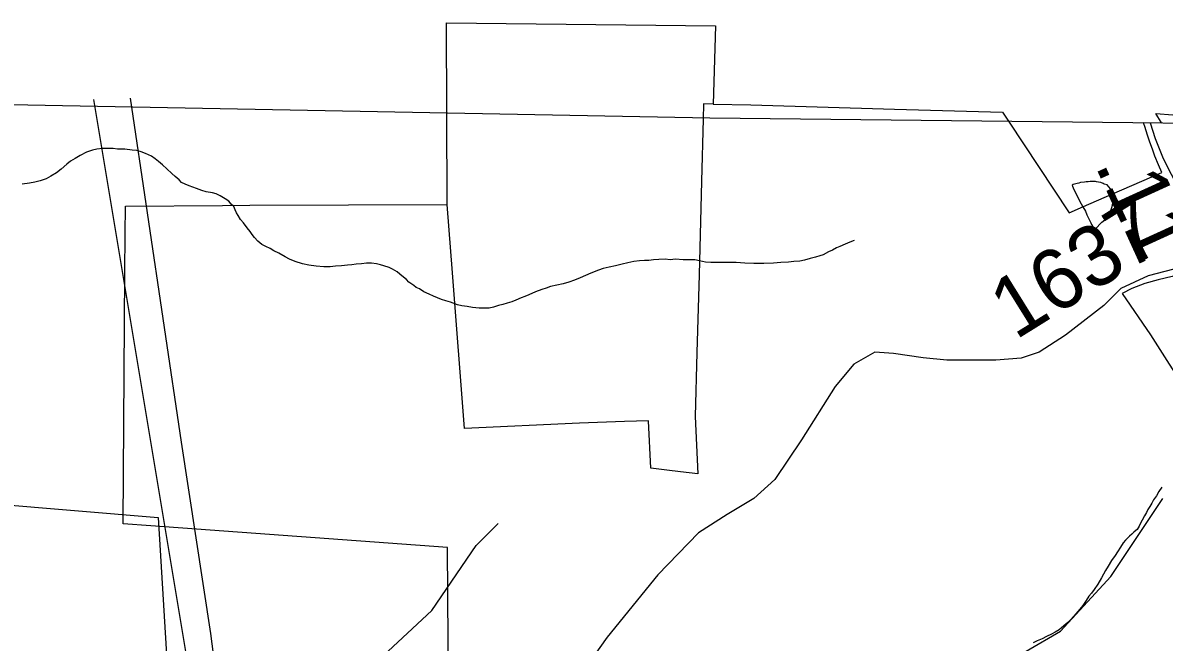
# Model space of a CAD drawing. Extents: x 2001466 to 31450019, y -30647475 to 847247.
# Drawn here: x 2039650 to 2044369, y 768474 to 771034 of the extents above; entities that cross this region are included whole.
import ezdxf

# ---------------------------------------------------------------- set-up
doc = ezdxf.new("R2010")
doc.units = 0
for name, color, linetype in [('Exist Boundary Land Use Park Urban', 7, 'Continuous'), ('Exist Boundary Political City Limit New Hole', 7, 'Continuous'), ('Exist Boundary Political CountyLine', 7, 'Continuous'), ('Exist Hydrographic Creek Single Shore', 7, 'Continuous'), ('Exist Hydrographic Misc Water Feature', 7, 'Continuous'), ('Exist Road Non-System Type 51', 7, 'Continuous'), ('Exist Road Secondary Mileage Hundredths English Label', 7, 'Continuous'), ('Exist Road Secondary Type 51 Attributed', 7, 'Continuous'), ('Exist Road Secondary Type 51 Number Label', 7, 'Continuous'), ('Map Preparation Boundary City Limit Buffer Line', 7, 'Continuous'), ('Prop Road Primary Interstate Projected', 7, 'Continuous')]:
    doc.layers.add(name, color=color, linetype=linetype)

msp = doc.modelspace()

# ---------------------------------------------------------------- linework, layer by layer
at = {"layer": 'Exist Boundary Land Use Park Urban'}
msp.add_lwpolyline([(2038745.8, 770059.5), (2038807.9, 769105.9), (2040208.9, 768988.5), (2040278.1, 767856.6)], dxfattribs=at)
at = {"layer": 'Exist Boundary Political City Limit New Hole'}
for points in [[(2041404.6, 770283.4), (2041402, 771033.8), (2042514, 771021.5), (2042504.8, 770697.6)], [(2042504.8, 770697.6), (2042464.4, 770698.3), (2042462.9, 770635), (2042456.6, 770378.9), (2042446.1, 769992.7), (2042437.2, 769670.6), (2042430, 769406.7), (2042440.5, 769169.9), (2042368.8, 769178.3), (2042313.2, 769184.8), (2042246.9, 769192.6), (2042237, 769388.8), (2042138, 769386.4), (2041951.9, 769379), (2041476.1, 769356.6), (2041426.1, 770000), (2041404.6, 770283.4)], [(2044775.5, 769677.8), (2044687.5, 769832.2), (2044509.9, 769731.8), (2044461.9, 769819.2), (2044637.6, 769919.1), (2044573.8, 770028.2), (2044487.6, 770008.9), (2044402.4, 769985.5), (2044343.9, 769971.4), (2044289.1, 769956.8), (2044234.9, 769936.1), (2044194.8, 769914.4), (2044312, 769743.8), (2044469.2, 769497), (2044775.5, 769677.8)]]:
    msp.add_lwpolyline(points, dxfattribs=at)
at = {"layer": 'Exist Boundary Political CountyLine'}
msp.add_lwpolyline([(2027743, 770860.1), (2032512.5, 770820), (2036992.3, 770745.1), (2042490.6, 770640.9), (2045862.5, 770603.7), (2047082.9, 770803.2), (2048958.4, 770754.9), (2050439.2, 770682)], dxfattribs=at)
at = {"layer": 'Exist Hydrographic Creek Single Shore'}
msp.add_lwpolyline([(2040398.6, 765206.4), (2040538.1, 765337.2), (2041012.2, 766078.8), (2041320.1, 766246.4), (2041570.1, 766464.4), (2041719.2, 766697.6), (2041819, 766764.5), (2042060.2, 766815.3), (2042202.1, 767015.9), (2042226.1, 767156.4), (2042393.2, 767300.7), (2042651.1, 767315), (2043058.2, 767949.8), (2043366.2, 768251.9), (2043449.2, 768358.5), (2043574.1, 768424.9), (2043799, 768436.7), (2043940.1, 768519.1), (2044148, 768744.5), (2044364.1, 769068.2)], dxfattribs=at)
at = {"layer": 'Exist Hydrographic Misc Water Feature'}
for p, q in [((2043992.8, 770365.1), (2043989.1, 770363.2)), ((2043992.8, 770365.1), (2043989.1, 770363.2)), ((2044033.2, 770273.4), (2044043.4, 770255.2)), ((2044033.2, 770273.4), (2044043.4, 770255.2)), ((2044043.4, 770255.2), (2044049.6, 770240.2)), ((2044043.4, 770255.2), (2044049.6, 770240.2)), ((2044083.4, 770181.4), (2044091.4, 770189.5)), ((2044083.4, 770181.4), (2044091.4, 770189.5)), ((2044091.4, 770189.5), (2044103.1, 770201.4))]:
    msp.add_line(p, q, dxfattribs=at)
for points in [[(2040968.1, 770029.7), (2040942, 770027.7), (2040920.1, 770025.6), (2040894, 770025.5), (2040862.1, 770027.5), (2040832.1, 770031.4), (2040806.1, 770037.4), (2040776.1, 770047.3), (2040752.2, 770057.3), (2040734.1, 770067.2), (2040708.1, 770081.2), (2040688.2, 770091.1), (2040672, 770101.1), (2040653.9, 770109.1), (2040637.9, 770117.1), (2040621.9, 770131), (2040608, 770147), (2040598, 770159), (2040590, 770171), (2040577.9, 770187), (2040561.9, 770206.9), (2040550, 770220.9), (2040539.9, 770236.8), (2040533.8, 770248.8), (2040527.8, 770260.8), (2040521.7, 770274.8), (2040511.8, 770284.8), (2040501.8, 770296.8), (2040485.8, 770306.8), (2040465.7, 770318.7), (2040449.7, 770326.7), (2040433.7, 770330.6), (2040407.7, 770334.6), (2040389.6, 770340.6), (2040367.7, 770348.5), (2040337.5, 770360.5), (2040321.5, 770366.5), (2040305.5, 770374.4), (2040295.7, 770384.4), (2040279.5, 770398.3), (2040265.6, 770410.3), (2040245.5, 770430.2), (2040227.4, 770446.2), (2040211.4, 770460.2), (2040197.3, 770472.2), (2040181.3, 770482.1), (2040169.4, 770488.1), (2040157.3, 770494.1), (2040139.5, 770500.1), (2040121.4, 770506.1), (2040101.3, 770508), (2040071.4, 770512), (2040041.4, 770511.9), (2040023.4, 770513.9), (2040001.5, 770513.8), (2039979.3, 770513.8), (2039955.3, 770511.8), (2039937.5, 770507.7), (2039913.3, 770499.7), (2039887.4, 770485.6), (2039865.5, 770473.6), (2039847.5, 770461.6), (2039831.5, 770449.5), (2039807.7, 770429.5), (2039789.6, 770413.4), (2039765.6, 770399.4), (2039745.6, 770389.4), (2039721.6, 770381.3), (2039699.6, 770375.2), (2039677.7, 770371.2), (2039647.7, 770367.2)], [(2044046.3, 770376.2), (2044039.1, 770375.3), (2044023.1, 770373.5), (2044016, 770371.2)], [(2044046.3, 770376.2), (2044039.1, 770375.3), (2044023.1, 770373.5), (2044016, 770371.2)], [(2044063.3, 770377.4), (2044055.1, 770377.1), (2044046.3, 770376.2)], [(2044063.3, 770377.4), (2044055.1, 770377.1), (2044046.3, 770376.2)], [(2044089, 770376.7), (2044085.1, 770377.5), (2044070.9, 770377.6), (2044063.3, 770377.4)], [(2044089, 770376.7), (2044085.1, 770377.5), (2044070.9, 770377.6), (2044063.3, 770377.4)], [(2044116.4, 770369.5), (2044107, 770373.4), (2044097.4, 770375.2), (2044089, 770376.7)], [(2044116.4, 770369.5), (2044107, 770373.4), (2044097.4, 770375.2), (2044089, 770376.7)], [(2043989.1, 770363.2), (2043989.3, 770359.1), (2043995.1, 770345.3)], [(2043989.1, 770363.2), (2043989.3, 770359.1), (2043995.1, 770345.3)], [(2044016, 770371.2), (2044009.2, 770369.3), (2043992.8, 770365.1)], [(2044016, 770371.2), (2044009.2, 770369.3), (2043992.8, 770365.1)], [(2043995.1, 770345.3), (2044003.3, 770329.3), (2044019.5, 770297.4), (2044033.2, 770273.4)], [(2043995.1, 770345.3), (2044003.3, 770329.3), (2044019.5, 770297.4), (2044033.2, 770273.4)], [(2044140.4, 770355.8), (2044133.3, 770363.7), (2044121.2, 770367.5), (2044116.4, 770369.5)], [(2044140.4, 770355.8), (2044133.3, 770363.7), (2044121.2, 770367.5), (2044116.4, 770369.5)], [(2044150.5, 770339.6), (2044147.2, 770347.4), (2044140.4, 770355.8)], [(2044150.5, 770339.6), (2044147.2, 770347.4), (2044140.4, 770355.8)], [(2044154.8, 770321.7), (2044153.1, 770333.5), (2044150.5, 770339.6)], [(2044154.8, 770321.7), (2044153.1, 770333.5), (2044150.5, 770339.6)], [(2044142.1, 770247.8), (2044145.4, 770253.5), (2044149.5, 770261.4), (2044155.2, 770279.5), (2044157.2, 770291.5), (2044157.2, 770298.8)], [(2044142.1, 770247.8), (2044145.4, 770253.5), (2044149.5, 770261.4), (2044155.2, 770279.5), (2044157.2, 770291.5), (2044157.2, 770298.8)], [(2044157.2, 770298.8), (2044157.2, 770305.5), (2044154.8, 770321.7)], [(2044157.2, 770298.8), (2044157.2, 770305.5), (2044154.8, 770321.7)], [(2044049.6, 770240.2), (2044051.4, 770235.3), (2044065.4, 770207.4), (2044069.1, 770199.9)], [(2044049.6, 770240.2), (2044051.4, 770235.3), (2044065.4, 770207.4), (2044069.1, 770199.9)], [(2044103.1, 770201.4), (2044111.3, 770209.6), (2044123.2, 770219.6), (2044131.4, 770229.7), (2044137.4, 770239.6), (2044142.1, 770247.8)], [(2044103.1, 770201.4), (2044111.3, 770209.6), (2044123.2, 770219.6), (2044131.4, 770229.7), (2044137.4, 770239.6), (2044142.1, 770247.8)], [(2044069.1, 770199.9), (2044079.5, 770181.6), (2044083.4, 770181.4)], [(2044069.1, 770199.9), (2044079.5, 770181.6), (2044083.4, 770181.4)], [(2043087.7, 770133.6), (2043069.7, 770127.6), (2043049.8, 770119.5), (2043027.8, 770109.5), (2043013.7, 770103.4), (2042997.7, 770093.5), (2042981.7, 770087.4), (2042959.7, 770075.4), (2042945.8, 770071.3), (2042928, 770065.3), (2042905.8, 770059.3), (2042881.8, 770053.3), (2042861.9, 770049.2), (2042837.9, 770047.1), (2042815.8, 770045.1), (2042783.8, 770043.1), (2042753.9, 770041), (2042713.9, 770039), (2042671.8, 770038.8), (2042635.8, 770040.8), (2042599.9, 770042.7), (2042561.9, 770042.6), (2042533.8, 770042.5), (2042517.9, 770042.5), (2042493.9, 770042.5), (2042471.9, 770044.4), (2042447.9, 770050.4), (2042427.8, 770054.4), (2042379.9, 770054.3), (2042347.9, 770056.2), (2042325.9, 770054.2), (2042305.8, 770056.2), (2042279.8, 770056.1), (2042258.1, 770054), (2042238, 770052), (2042219.9, 770052), (2042200, 770049.9), (2042176, 770047.9), (2042152, 770041.9), (2042128.1, 770035.8), (2042100, 770029.8), (2042073.9, 770023.7), (2042049.9, 770017.7), (2042030, 770011.7), (2041998, 769999.6), (2041976.1, 769989.5), (2041954.2, 769979.5), (2041930.2, 769969.5), (2041908, 769961.4), (2041884, 769955.3), (2041858.2, 769949.4), (2041832.2, 769943.3), (2041814.3, 769937.3), (2041796.3, 769931.3), (2041770.2, 769921.2), (2041742.1, 769909.1), (2041726.1, 769903.1), (2041710.2, 769897.1), (2041688.4, 769887.1), (2041672.4, 769881), (2041652.3, 769875), (2041634.3, 769868.9), (2041616.4, 769864.9), (2041596.4, 769858.9), (2041578.3, 769854.9), (2041560.5, 769854.8), (2041536.3, 769854.7), (2041508.4, 769856.7), (2041486.4, 769860.7), (2041464.3, 769864.6), (2041446.5, 769868.6), (2041418.4, 769878.6), (2041398.3, 769884.5), (2041380.4, 769890.5), (2041364.4, 769896.4), (2041348.4, 769904.4), (2041330.4, 769912.3), (2041308.3, 769922.3), (2041290.2, 769934.3), (2041276.3, 769940.3), (2041266.2, 769948.2), (2041254.3, 769956.2), (2041246.3, 769962.2), (2041236.3, 769972.2), (2041224.2, 769982.2), (2041208.2, 769994.2), (2041198.1, 770004.1), (2041188.1, 770010.1), (2041178, 770016.1), (2041164.1, 770022), (2041142.2, 770030), (2041128.2, 770034), (2041112.2, 770038), (2041092.1, 770039.9), (2041070.2, 770039.8), (2041050.1, 770037.8), (2041028.2, 770035.8), (2041010.1, 770033.8), (2040992.1, 770031.7), (2040968.1, 770029.7)], [(2044359.4, 769114.1), (2044347.3, 769096.1), (2044337.5, 769078), (2044325.4, 769062), (2044317.4, 769048), (2044309.4, 769034), (2044301.6, 769022), (2044295.7, 769010), (2044287.7, 768996), (2044277.6, 768978), (2044271.7, 768966), (2044265.7, 768953.9), (2044257.7, 768939.9), (2044251.8, 768935.9), (2044243.8, 768927.9), (2044235.8, 768919.9), (2044225.7, 768911.8), (2044209.7, 768895.8), (2044199.9, 768883.8), (2044187.8, 768865.8), (2044175.9, 768847.8), (2044165.9, 768831.8), (2044151.9, 768811.7), (2044138, 768787.7), (2044126.1, 768769.7), (2044110.1, 768739.6), (2044094.1, 768713.7), (2044080.1, 768691.7), (2044068.3, 768675.6), (2044058.2, 768663.6), (2044046.3, 768645.6), (2044032.4, 768625.5), (2044020.3, 768609.5), (2044004.3, 768591.5), (2043994.4, 768579.4), (2043982.5, 768567.5), (2043970.4, 768555.5), (2043954.5, 768541.4), (2043944.4, 768533.4), (2043934.6, 768525.4), (2043918.6, 768515.3), (2043902.6, 768507.3), (2043882.7, 768497.3), (2043864.6, 768487.3), (2043844.5, 768479.2), (2043826.7, 768471.2)], [(2040278.1, 767856.6), (2040459.1, 767980.1), (2040683, 768047.6), (2040858.2, 768155.6), (2041341.1, 768605.1), (2041524.2, 768873.6), (2041615.2, 768963.7)]]:
    msp.add_lwpolyline(points, dxfattribs=at)
at = {"layer": 'Exist Road Non-System Type 51'}
msp.add_lwpolyline([(2044478.3, 770032.9), (2044302.9, 769987.9), (2044190.2, 769936.3), (2044119.4, 769865.5), (2043961.7, 769742.3), (2043852.3, 769673), (2043778.2, 769647.2), (2043673.6, 769639.2), (2043470.9, 769639.2), (2043372.7, 769648.9), (2043250.4, 769666.6), (2043173.2, 769672.2), (2043086.3, 769622.3), (2043009, 769530.5), (2042869, 769310.7), (2042759.6, 769146.4), (2042672.7, 769067.5), (2042561.6, 769001.5), (2042444.2, 768925.8), (2042275.2, 768752.7), (2042066, 768495), (2041937.2, 768313.8), (2041840.7, 768154.4), (2041799.9, 768110.2)], dxfattribs=at)
at = {"layer": 'Exist Road Secondary Type 51 Attributed'}
msp.add_lwpolyline([(2044311.2, 770620.8), (2044332.2, 770556.3), (2044362.2, 770479.3), (2044381.7, 770440.4), (2044465.4, 770279.3), (2044587.7, 770062.7)], dxfattribs=at)
at = {"layer": 'Map Preparation Boundary City Limit Buffer Line'}
msp.add_line((2044334.9, 770658.8), (2044568.6, 770641.4), dxfattribs=at)
for points in [[(2041404.6, 770283.4), (2041402, 771033.8), (2042514, 771021.5), (2042504.8, 770697.6)], [(2041404.6, 770283.4), (2041402, 771033.8), (2042514, 771021.5), (2042504.8, 770697.6)], [(2042504.8, 770697.6), (2042464.4, 770698.3), (2042462.9, 770635), (2042456.6, 770378.9), (2042446.1, 769992.7), (2042437.2, 769670.6), (2042430, 769406.7), (2042440.5, 769169.9), (2042368.8, 769178.3), (2042313.2, 769184.8), (2042246.9, 769192.6), (2042237, 769388.8), (2042138, 769386.4), (2041951.9, 769379), (2041476.1, 769356.6), (2041426.1, 770000), (2041404.6, 770283.4)], [(2042504.8, 770697.6), (2042659.4, 770694.8), (2043253.6, 770677.5), (2043700.4, 770664.4), (2043725, 770627.3)], [(2044283.9, 770621.1), (2044358.2, 770620.3), (2044334.9, 770658.8)], [(2043725, 770627.3), (2043976.4, 770248.1), (2044036, 770274.1), (2044152.2, 770324.9), (2044359.9, 770415.6), (2044346.1, 770446.8), (2044331.1, 770483.3), (2044321.5, 770508), (2044308.1, 770545.1), (2044299.5, 770570.1), (2044294, 770587.1), (2044288.6, 770604.8), (2044285, 770616.7), (2044283.9, 770621.1)], [(2040074, 770276.2), (2040475.2, 770278.9), (2040588.2, 770279.6), (2041404.6, 770283.4)], [(2041413.2, 767593), (2041941.6, 767596.1), (2041941.5, 767634.7), (2041940.6, 767763.4), (2041940.1, 767847.8), (2041939.8, 767901.2), (2041939.5, 767954.7), (2041938.9, 768051.4), (2041938.6, 768091.1), (2041808.5, 768090.3), (2041761.8, 768090.2), (2041700.1, 768089.7), (2041410.6, 768088), (2041405.8, 768865.6), (2040179.1, 768954), (2040064.1, 768962.6), (2040071.9, 770000), (2040073.1, 770160.8), (2040074, 770276.2)], [(2044775.5, 769677.8), (2044687.5, 769832.2), (2044509.9, 769731.8), (2044461.9, 769819.2), (2044637.6, 769919.1), (2044573.8, 770028.2), (2044487.6, 770008.9), (2044402.4, 769985.5), (2044343.9, 769971.4), (2044289.1, 769956.8), (2044234.9, 769936.1), (2044194.8, 769914.4), (2044312, 769743.8), (2044469.2, 769497), (2044775.5, 769677.8)]]:
    msp.add_lwpolyline(points, dxfattribs=at)
at = {"layer": 'Prop Road Primary Interstate Projected'}
for points in [[(2040452.1, 767558.2), (2040435.6, 767704.8), (2040417.5, 767813.5), (2040351.5, 768245.6), (2040330.1, 768393.9), (2039943.5, 770716.8)], [(2040483.6, 768073.4), (2040427.3, 768509.9), (2040305.6, 769300.6), (2040094.9, 770722.9)]]:
    msp.add_lwpolyline(points, dxfattribs=at)

# ---------------------------------------------------------------- texts
at = {"layer": 'Exist Road Secondary Mileage Hundredths English Label'}
msp.add_text('.11', height=250, rotation=294.5374, dxfattribs=at).set_placement((2044081.1, 770446.7))
at = {"layer": 'Exist Road Secondary Type 51 Number Label'}
msp.add_text('1637', height=250, rotation=31.918, dxfattribs=at).set_placement((2043753.5, 769720.3))

doc.saveas('drawing.dxf')
